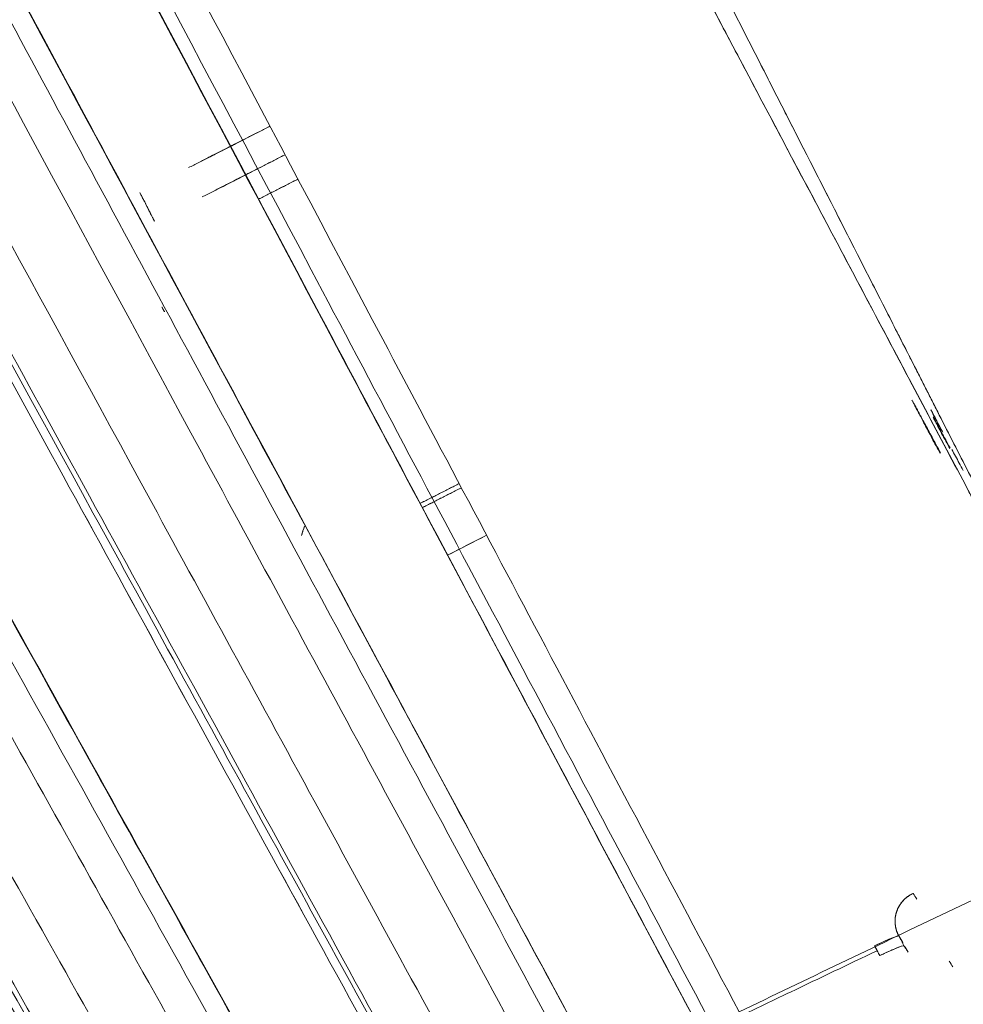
# Model space of a CAD drawing. Header units: millimetres. Extents: x -10 to 594, y 0 to 420.
# Tile 131 of 656: x 203.08 to 204.19, y 147.31 to 148.47. Entities that reach past the tile are written whole.
import ezdxf

# ---------------------------------------------------------------- set-up
doc = ezdxf.new("R2010")
doc.units = ezdxf.units.MM
doc.layers.add('1', color=7, linetype='Continuous', true_color=0xffffff)
doc.styles.add('Calibri', font='txt')
doc.dimstyles.get("Standard").update_dxf_attribs({"dimtxt": 0.18, "dimasz": 0.18, "dimexe": 0.18, "dimexo": 0.0625, "dimgap": 0.09, "dimtad": 0, "dimtih": 1, "dimtoh": 1, "dimdec": 4, "dimzin": 0, "dimdsep": 46, "dimtxsty": 'Standard', "dimcen": 0.09, "dimadec": 0, "dimazin": 0, "dimtfac": 1, "dimtdec": 4, "dimtofl": 0, "dimtmove": 0, "dimatfit": 3, "dimfxl": 0, "dimtolj": 1, "dimtzin": 0, "dimarcsym": 0})

# ---------------------------------------------------------------- blocks, each defined once
blk = doc.blocks.new('_U4')
at = {"layer": '1', "color": 18, "lineweight": 13}
for p, q in [((224.1973, 149.3303), (306.6637, 149.3303)), ((304.6637, 149.3303), (304.6637, 62.1449)), ((177.5272, 108.2972), (306.6637, 108.2972))]:
    blk.add_line(p, q, dxfattribs=at)
at = {"layer": '1', "color": 18}
for points in [[(304.6637, 149.3303), (305.6016, 145.8304), (303.7259, 145.8303)], [(304.6637, 108.2972), (303.7259, 111.7972), (305.6016, 111.7972)]]:
    blk.add_solid(points, dxfattribs=at)
at = {"layer": '1', "color": 18, "linetype": 'Continuous', "lineweight": 13, "char_height": 3.5, "attachment_point": 7, "rotation": 90, "line_spacing_factor": 1.399613, "style": 'Calibri'}
for s, insert in [('\\fCalibri|b0|i0;\\W1.0000;SINGLE POINT LIFT* EYE', (315.3268, 51.3495)), ('\\fCalibri|b0|i0;\\W1.0000;0.82', (308.0039, 51.3495))]:
    blk.add_mtext(s, dxfattribs=dict(at, insert=insert))
blk = doc.blocks.new('_U5')
at = {"layer": '1', "color": 18, "lineweight": 13}
for p, q in [((130.4226, 152.1655), (67.0653, 152.1655)), ((69.0653, 152.1655), (69.0653, 136.568)), ((69.0653, 108.5176), (69.0653, 124.1151)), ((276.7879, 108.5176), (67.0653, 108.5176))]:
    blk.add_line(p, q, dxfattribs=at)
at = {"layer": '1', "color": 18}
for points in [[(69.0653, 152.1655), (70.0031, 148.6655), (68.1275, 148.6655)], [(69.0653, 108.5176), (68.1275, 112.0176), (70.0031, 112.0176)]]:
    blk.add_solid(points, dxfattribs=at)
at = {"layer": '1', "color": 18, "linetype": 'Continuous', "lineweight": 13, "insert": (72.4054, 125.7726), "char_height": 3.5, "attachment_point": 7, "rotation": 90, "line_spacing_factor": 1.399613, "style": 'Calibri'}
blk.add_mtext('\\fCalibri|b0|i0;\\W1.0000;0.87', dxfattribs=at)
blk = doc.blocks.new('_U6')
at = {"layer": '1', "color": 18, "lineweight": 13}
for p, q in [((231.1955, 189.8122), (323.0056, 189.8122)), ((321.0056, 189.8122), (321.0056, 155.2811)), ((321.0056, 108.2972), (321.0056, 142.8282)), ((177.5272, 108.2972), (323.0056, 108.2972))]:
    blk.add_line(p, q, dxfattribs=at)
at = {"layer": '1', "color": 18}
for points in [[(321.0056, 189.8122), (321.9435, 186.3122), (320.0678, 186.3122)], [(321.0056, 108.2972), (320.0678, 111.7972), (321.9435, 111.7972)]]:
    blk.add_solid(points, dxfattribs=at)
at = {"layer": '1', "color": 18, "linetype": 'Continuous', "lineweight": 13, "char_height": 3.5, "attachment_point": 7, "rotation": 90, "line_spacing_factor": 1.399613, "style": 'Calibri'}
for s, insert in [('\\fCalibri|b0|i0;\\W1.0000;LIFTING STROPS* EYE', (331.6687, 125.3645)), ('\\fCalibri|b0|i0;\\W1.0000;2.18', (324.3458, 144.4857))]:
    blk.add_mtext(s, dxfattribs=dict(at, insert=insert))
blk = doc.blocks.new('_U8')
at = {"layer": '1', "color": 18, "lineweight": 13}
for p, q in [((209.0461, 155.0456), (47.0647, 155.0456)), ((49.0647, 155.0456), (49.0647, 138.0081)), ((49.0647, 108.5176), (49.0647, 125.5552)), ((276.7879, 108.5176), (47.0647, 108.5176))]:
    blk.add_line(p, q, dxfattribs=at)
at = {"layer": '1', "color": 18}
for points in [[(49.0647, 155.0456), (50.0025, 151.5456), (48.1269, 151.5456)], [(49.0647, 108.5176), (48.1269, 112.0176), (50.0025, 112.0176)]]:
    blk.add_solid(points, dxfattribs=at)
at = {"layer": '1', "color": 18, "linetype": 'Continuous', "lineweight": 13, "insert": (52.4048, 127.2127), "char_height": 3.5, "attachment_point": 7, "rotation": 90, "line_spacing_factor": 1.399613, "style": 'Calibri'}
blk.add_mtext('\\fCalibri|b0|i0;\\W1.0000;0.93', dxfattribs=at)

msp = doc.modelspace()

# ---------------------------------------------------------------- linework, layer by layer
at = {"layer": '1', "color": 155, "linetype": 'Continuous', "lineweight": 18}
for points, knots in [([(203.8767, 147.2864), (203.7978, 147.4347), (203.641, 147.7297), (203.3415, 148.2938), (203.0121, 148.9143), (202.7437, 149.4186), (202.6798, 149.5383), (202.6798, 149.5383)], [0, 0, 0, 0, 0.125, 0.25, 0.5, 0.75, 1, 1, 1, 1]), ([(202.6798, 149.5383), (202.6799, 149.5381), (202.7439, 149.4183), (203.0121, 148.9143), (203.3415, 148.2938), (203.641, 147.7297), (203.7978, 147.4347), (203.8767, 147.2864)], [0, 0, 0, 0, 0.249695, 0.499797, 0.749898, 0.874949, 1, 1, 1, 1]), ([(203.8907, 147.2924), (203.8123, 147.44), (203.6565, 147.7333), (203.359, 148.2943), (203.032, 148.9114), (202.7655, 149.4127), (202.7021, 149.5317), (202.7021, 149.5317)], [0, 0, 0, 0, 0.125, 0.25, 0.5, 0.75, 1, 1, 1, 1]), ([(202.7021, 149.5317), (202.7021, 149.5317), (202.7655, 149.4127), (203.032, 148.9114), (203.359, 148.2943), (203.6565, 147.7333), (203.8123, 147.44), (203.8907, 147.2924)], [0, 0, 0, 0, 0.25, 0.5, 0.75, 0.875, 1, 1, 1, 1]), ([(202.5412, 149.4984), (202.5412, 149.4984), (202.6063, 149.3778), (202.88, 148.8697), (203.216, 148.2442), (203.5214, 147.6758), (203.6812, 147.3787), (203.7616, 147.2294)], [0, 0, 0, 0, 0.249998, 0.499996, 0.749994, 0.874994, 1, 1, 1, 1]), ([(203.7616, 147.2293), (203.6812, 147.3787), (203.5214, 147.6758), (203.216, 148.2442), (202.88, 148.8696), (202.6094, 149.3721), (202.5434, 149.4942), (202.5413, 149.4981)], [0, 0, 0, 0, 0.126041, 0.25209, 0.504187, 0.756285, 1, 1, 1, 1]), ([(203.3547, 149.5038), (203.3547, 149.5038), (203.3556, 149.5022), (203.3594, 149.495), (203.3659, 149.4829), (203.3748, 149.466), (203.3862, 149.4446), (203.4001, 149.4185), (203.4164, 149.3879), (203.435, 149.3527), (203.456, 149.3132), (203.4792, 149.2694), (203.5047, 149.2214), (203.5324, 149.1692), (203.5621, 149.1131), (203.5938, 149.0534), (203.6273, 148.9902), (203.6627, 148.9235), (203.6998, 148.8535), (203.7385, 148.7803), (203.7789, 148.7041), (203.8208, 148.6249), (203.8641, 148.5432), (203.9087, 148.4591), (203.9543, 148.3729), (204.0011, 148.2846), (204.0489, 148.1945), (204.0976, 148.1026), (204.1471, 148.0091), (204.1821, 147.9431), (204.2019, 147.9057), (204.2064, 147.8974), (204.2108, 147.889), (204.2152, 147.8807), (204.2197, 147.8723), (204.2241, 147.8639), (204.2286, 147.8556), (204.233, 147.8472), (204.2374, 147.8388), (204.2419, 147.8304), (204.2463, 147.822), (204.2508, 147.8136), (204.2552, 147.8053), (204.2597, 147.7969), (204.2642, 147.7885), (204.2686, 147.7801), (204.2731, 147.7716), (204.2776, 147.7632), (204.282, 147.7548), (204.2865, 147.7464), (204.291, 147.738), (204.2954, 147.7295), (204.2999, 147.7211), (204.3044, 147.7127), (204.3089, 147.7042), (204.3134, 147.6958), (204.3178, 147.6873), (204.3223, 147.6789), (204.3268, 147.6704), (204.3313, 147.662), (204.3358, 147.6535), (204.3403, 147.6451), (204.3448, 147.6366), (204.3493, 147.6281), (204.3538, 147.6196), (204.3583, 147.6111), (204.3628, 147.6027), (204.3673, 147.5942), (204.3719, 147.5857), (204.3764, 147.5772), (204.3809, 147.5687), (204.3854, 147.5602), (204.3899, 147.5516), (204.3945, 147.5431), (204.399, 147.5346), (204.402, 147.5289), (204.4035, 147.5261)], [0, 0, 0, 0, 0.031081, 0.062158, 0.093305, 0.1246, 0.155888, 0.187056, 0.218181, 0.249337, 0.280514, 0.31167, 0.342879, 0.374214, 0.405539, 0.436746, 0.467909, 0.4991, 0.530268, 0.561397, 0.592563, 0.623843, 0.655121, 0.686287, 0.717423, 0.748611, 0.779829, 0.811039, 0.842328, 0.873781, 0.876531, 0.879279, 0.882027, 0.884774, 0.887519, 0.890264, 0.893008, 0.895752, 0.898494, 0.901236, 0.903978, 0.906719, 0.909459, 0.912199, 0.914939, 0.917678, 0.920417, 0.923156, 0.925895, 0.928633, 0.931372, 0.934111, 0.936849, 0.939588, 0.942328, 0.945067, 0.947807, 0.950547, 0.953288, 0.956029, 0.95877, 0.961513, 0.964256, 0.966999, 0.969744, 0.972489, 0.975235, 0.977982, 0.98073, 0.98348, 0.98623, 0.988981, 0.991734, 0.994488, 0.997243, 1, 1, 1, 1]), ([(204.4035, 147.5261), (204.3339, 147.657), (204.1959, 147.917), (203.9328, 148.4135), (203.6443, 148.9583), (203.4102, 149.3994), (203.3547, 149.5038), (203.3547, 149.5038)], [0, 0, 0, 0, 0.125, 0.25, 0.5, 0.75, 1, 1, 1, 1]), ([(203.7412, 147.2179), (203.6612, 147.3662), (203.502, 147.6614), (203.1979, 148.2262), (202.8633, 148.8477), (202.5909, 149.3523), (202.5261, 149.472), (202.5261, 149.472)], [0, 0, 0, 0, 0.125, 0.25, 0.5, 0.75, 1, 1, 1, 1]), ([(202.5262, 149.4719), (202.5282, 149.4682), (202.5938, 149.3469), (202.8633, 148.8477), (203.1979, 148.2262), (203.502, 147.6614), (203.6612, 147.3662), (203.7412, 147.2179)], [0, 0, 0, 0, 0.243975, 0.495984, 0.747992, 0.873996, 1, 1, 1, 1]), ([(203.5689, 147.1315), (203.486, 147.2825), (203.321, 147.5832), (203.0055, 148.1587), (202.6583, 148.7923), (202.3757, 149.3066), (202.3086, 149.4286), (202.3086, 149.4286)], [0, 0, 0, 0, 0.125007, 0.250006, 0.500004, 0.750002, 1, 1, 1, 1]), ([(202.3086, 149.4285), (202.3087, 149.4283), (202.3759, 149.3062), (202.6583, 148.7922), (203.0055, 148.1587), (203.321, 147.5831), (203.486, 147.2825), (203.5689, 147.1315)], [0, 0, 0, 0, 0.249721, 0.499816, 0.749912, 0.87496, 1, 1, 1, 1]), ([(202.331, 149.4225), (202.331, 149.4225), (202.3977, 149.3012), (202.6782, 148.7897), (203.0231, 148.1596), (203.3365, 147.5872), (203.5003, 147.2881), (203.5827, 147.1379)], [0, 0, 0, 0, 0.25, 0.5, 0.75, 0.875, 1, 1, 1, 1]), ([(203.5827, 147.1379), (203.5003, 147.2881), (203.3365, 147.5872), (203.0231, 148.1596), (202.6782, 148.7897), (202.3977, 149.3012), (202.331, 149.4225), (202.331, 149.4225)], [0, 0, 0, 0, 0.125, 0.25, 0.5, 0.75, 1, 1, 1, 1]), ([(203.4531, 147.0713), (203.3686, 147.2234), (203.2006, 147.5261), (202.8789, 148.1058), (202.5248, 148.7442), (202.2369, 149.2621), (202.1685, 149.385), (202.1685, 149.3849), (202.1685, 149.3849)], [0, 0, 0, 0, 0.124949, 0.249903, 0.49981, 0.749718, 0.999625, 1, 1, 1, 1]), ([(202.1685, 149.3849), (202.1685, 149.3849), (202.2369, 149.2621), (202.5248, 148.7442), (202.8789, 148.1059), (203.2006, 147.5261), (203.3686, 147.2234), (203.4531, 147.0714)], [0, 0, 0, 0, 0.249999, 0.499998, 0.749997, 0.874996, 1, 1, 1, 1]), ([(202.8296, 149.3705), (202.8296, 149.3705), (202.8878, 149.261), (203.1333, 148.7984), (203.4357, 148.2271), (203.711, 147.7073), (203.8552, 147.4354), (203.9277, 147.2988)], [0, 0, 0, 0, 0.25, 0.5, 0.75, 0.875, 1, 1, 1, 1]), ([(203.9277, 147.2988), (203.8552, 147.4354), (203.711, 147.7073), (203.4357, 148.2271), (203.1333, 148.7984), (202.8878, 149.261), (202.8296, 149.3705), (202.8296, 149.3705)], [0, 0, 0, 0, 0.125, 0.25, 0.5, 0.75, 1, 1, 1, 1]), ([(202.1534, 149.3582), (202.1534, 149.3582), (202.2215, 149.2363), (202.5081, 148.7219), (202.8607, 148.0875), (203.1811, 147.5114), (203.3484, 147.2106), (203.4325, 147.0595)], [0, 0, 0, 0, 0.25, 0.5, 0.75, 0.875, 1, 1, 1, 1]), ([(203.4325, 147.0595), (203.3484, 147.2106), (203.1811, 147.5114), (202.8607, 148.0875), (202.5081, 148.7219), (202.2269, 149.2266), (202.1574, 149.3512), (202.1538, 149.3577)], [0, 0, 0, 0, 0.126795, 0.25359, 0.50718, 0.76077, 1, 1, 1, 1]), ([(201.9339, 149.3091), (201.934, 149.3089), (202.0045, 149.1848), (202.3013, 148.6613), (202.667, 148.015), (202.9991, 147.4283), (203.1725, 147.1221), (203.2596, 146.9685)], [0, 0, 0, 0, 0.249718, 0.499812, 0.749905, 0.874952, 1, 1, 1, 1]), ([(203.2596, 146.9685), (203.1725, 147.1221), (202.9991, 147.4283), (202.667, 148.015), (202.3013, 148.6613), (202.0044, 149.185), (201.9339, 149.3091), (201.9339, 149.3091)], [0, 0, 0, 0, 0.124999, 0.249999, 0.499999, 0.75, 1, 1, 1, 1]), ([(201.9566, 149.3037), (201.9566, 149.3037), (202.0266, 149.1803), (202.3215, 148.6593), (202.6848, 148.0165), (203.0147, 147.4329), (203.187, 147.1283), (203.2735, 146.9754)], [0, 0, 0, 0, 0.25, 0.5, 0.75, 0.875, 1, 1, 1, 1]), ([(203.2735, 146.9754), (203.187, 147.1283), (203.0147, 147.4329), (202.6848, 148.0165), (202.3215, 148.6593), (202.0266, 149.1803), (201.9566, 149.3037), (201.9566, 149.3037)], [0, 0, 0, 0, 0.125, 0.25, 0.5, 0.75, 1, 1, 1, 1]), ([(202.8203, 149.2726), (202.8203, 149.2726), (202.8766, 149.1672), (203.1141, 148.721), (203.4072, 148.1691), (203.6742, 147.6669), (203.8139, 147.4043), (203.8842, 147.2724)], [0, 0, 0, 0, 0.25, 0.5, 0.75, 0.875, 1, 1, 1, 1]), ([(203.8634, 147.3114), (203.8001, 147.4302), (203.6676, 147.6793), (203.4072, 148.1691), (203.1141, 148.721), (202.8766, 149.1672), (202.8203, 149.2726), (202.8203, 149.2726)], [0, 0, 0, 0, 0.114092, 0.240651, 0.493767, 0.746884, 1, 1, 1, 1]), ([(203.1436, 146.9054), (203.0549, 147.06), (202.8783, 147.3682), (202.5398, 147.9591), (202.167, 148.61), (201.8646, 149.1372), (201.7929, 149.2621), (201.7929, 149.262), (201.7929, 149.262)], [0, 0, 0, 0, 0.124959, 0.249916, 0.49983, 0.749743, 0.999656, 1, 1, 1, 1]), ([(201.7929, 149.262), (201.7929, 149.262), (201.8646, 149.1372), (202.167, 148.61), (202.5399, 147.9591), (202.8783, 147.3682), (203.0549, 147.06), (203.1436, 146.9054)], [0, 0, 0, 0, 0.250001, 0.500001, 0.750002, 0.875002, 1, 1, 1, 1]), ([(203.123, 146.8933), (203.0347, 147.047), (202.8588, 147.3533), (202.5217, 147.9405), (202.1504, 148.5874), (201.8493, 149.1112), (201.778, 149.2351), (201.778, 149.2351)], [0, 0, 0, 0, 0.125, 0.25, 0.5, 0.75, 1, 1, 1, 1]), ([(201.778, 149.2351), (201.778, 149.2351), (201.8493, 149.1112), (202.1504, 148.5874), (202.5217, 147.9405), (202.8588, 147.3533), (203.0347, 147.047), (203.123, 146.8933)], [0, 0, 0, 0, 0.25, 0.5, 0.75, 0.875, 1, 1, 1, 1]), ([(202.6872, 149.2258), (202.6872, 149.2258), (202.7443, 149.1199), (202.9858, 148.6714), (203.284, 148.1168), (203.5495, 147.6232), (203.6849, 147.3717), (203.75, 147.251)], [0, 0, 0, 0, 0.252797, 0.505593, 0.75839, 0.884788, 1, 1, 1, 1]), ([(203.75, 147.251), (203.6849, 147.3717), (203.5495, 147.6232), (203.284, 148.1168), (202.9858, 148.6714), (202.7443, 149.1199), (202.6872, 149.2258), (202.6872, 149.2258)], [0, 0, 0, 0, 0.115212, 0.24161, 0.494407, 0.747203, 1, 1, 1, 1]), ([(203.7112, 147.1872), (203.6392, 147.32), (203.496, 147.5844), (203.2222, 148.0904), (202.9214, 148.6466), (202.6778, 149.0962), (202.6202, 149.2024), (202.6202, 149.2024)], [0, 0, 0, 0, 0.125, 0.25, 0.5, 0.75, 1, 1, 1, 1]), ([(202.6202, 149.2024), (202.6202, 149.2024), (202.6778, 149.0962), (202.9214, 148.6466), (203.2222, 148.0904), (203.496, 147.5844), (203.6392, 147.32), (203.7112, 147.1872)], [0, 0, 0, 0, 0.25, 0.5, 0.75, 0.875, 1, 1, 1, 1]), ([(203.6423, 147.1521), (203.57, 147.2846), (203.4261, 147.5484), (203.1509, 148.0533), (202.8486, 148.6084), (202.6038, 149.057), (202.5459, 149.163), (202.5459, 149.163)], [0, 0, 0, 0, 0.125, 0.25, 0.5, 0.75, 1, 1, 1, 1]), ([(202.5459, 149.163), (202.5459, 149.163), (202.6038, 149.057), (202.8486, 148.6084), (203.1509, 148.0533), (203.4261, 147.5484), (203.57, 147.2846), (203.6423, 147.1521)], [0, 0, 0, 0, 0.25, 0.5, 0.75, 0.875, 1, 1, 1, 1]), ([(202.317, 149.116), (202.317, 149.116), (202.3773, 149.0077), (202.6323, 148.5489), (202.9474, 147.9811), (203.227, 147.4776), (203.3691, 147.2218), (203.4369, 147.0998)], [0, 0, 0, 0, 0.253092, 0.506185, 0.759277, 0.885824, 1, 1, 1, 1]), ([(203.4589, 147.0602), (203.3837, 147.1955), (203.234, 147.4649), (202.9474, 147.9811), (202.6323, 148.5489), (202.3773, 149.0077), (202.317, 149.116), (202.317, 149.116)], [0, 0, 0, 0, 0.125, 0.25, 0.5, 0.75, 1, 1, 1, 1]), ([(203.5587, 147.1704), (203.4954, 147.2858), (203.3607, 147.5313), (203.094, 148.0179), (202.7916, 148.5697), (202.547, 149.0154), (202.4892, 149.1206), (202.4892, 149.1206)], [0, 0, 0, 0, 0.11145, 0.238385, 0.492257, 0.746128, 1, 1, 1, 1]), ([(203.4009, 147.0301), (203.3251, 147.1657), (203.1742, 147.4358), (202.8852, 147.9532), (202.5673, 148.5224), (202.3102, 148.9823), (202.2494, 149.0909), (202.2494, 149.0909)], [0, 0, 0, 0, 0.125, 0.25, 0.5, 0.75, 1, 1, 1, 1]), ([(202.2494, 149.0909), (202.2494, 149.0909), (202.3102, 148.9823), (202.5673, 148.5224), (202.8852, 147.9532), (203.1742, 147.4358), (203.3251, 147.1657), (203.4009, 147.0301)], [0, 0, 0, 0, 0.25, 0.5, 0.75, 0.875, 1, 1, 1, 1]), ([(203.3317, 146.9933), (203.2556, 147.1285), (203.1039, 147.398), (202.8134, 147.9144), (202.494, 148.4825), (202.2356, 148.9413), (202.1746, 149.0495), (202.1746, 149.0495)], [0, 0, 0, 0, 0.125, 0.25, 0.5, 0.75, 1, 1, 1, 1]), ([(202.1746, 149.0495), (202.1746, 149.0495), (202.2356, 148.9413), (202.494, 148.4825), (202.8134, 147.9144), (203.1039, 147.398), (203.2556, 147.1285), (203.3317, 146.9933)], [0, 0, 0, 0, 0.25, 0.5, 0.75, 0.875, 1, 1, 1, 1]), ([(201.944, 148.9968), (201.944, 148.9968), (202.0075, 148.8862), (202.2763, 148.4176), (202.6089, 147.8371), (202.9112, 147.3096), (203.0689, 147.0345), (203.1481, 146.8965)], [0, 0, 0, 0, 0.25, 0.5, 0.75, 0.875, 1, 1, 1, 1]), ([(203.1481, 146.8965), (203.0689, 147.0345), (202.9112, 147.3096), (202.6089, 147.8371), (202.2763, 148.4176), (202.0075, 148.8862), (201.944, 148.9968), (201.944, 148.9968)], [0, 0, 0, 0, 0.125, 0.25, 0.5, 0.75, 1, 1, 1, 1]), ([(202.1176, 149.0057), (202.1176, 149.0057), (202.1785, 148.8982), (202.4367, 148.4423), (202.7562, 147.8776), (203.0388, 147.3782), (203.1819, 147.1254), (203.2497, 147.0056)], [0, 0, 0, 0, 0.253413, 0.506826, 0.760239, 0.886946, 1, 1, 1, 1]), ([(203.2743, 146.9622), (203.1982, 147.0965), (203.0466, 147.3643), (202.7562, 147.8776), (202.4367, 148.4423), (202.1785, 148.8982), (202.1176, 149.0057), (202.1176, 149.0057)], [0, 0, 0, 0, 0.125, 0.25, 0.5, 0.75, 1, 1, 1, 1]), ([(203.0901, 146.865), (203.0103, 147.0033), (202.8513, 147.279), (202.5465, 147.8077), (202.211, 148.3896), (201.9401, 148.8593), (201.8761, 148.9701), (201.8761, 148.9701)], [0, 0, 0, 0, 0.125, 0.25, 0.5, 0.75, 1, 1, 1, 1]), ([(201.8761, 148.9701), (201.8761, 148.9701), (201.9401, 148.8593), (202.211, 148.3896), (202.5465, 147.8077), (202.8513, 147.279), (203.0103, 147.0033), (203.0901, 146.865)], [0, 0, 0, 0, 0.25, 0.5, 0.75, 0.875, 1, 1, 1, 1]), ([(203.2209, 148.2648), (203.2231, 148.2605), (203.2253, 148.2562), (203.2294, 148.2481), (203.2313, 148.2444), (203.2345, 148.2381), (203.2358, 148.2356), (203.2376, 148.2321), (203.2381, 148.2311), (203.2381, 148.2309)], [0, 0, 0, 0, 0.25, 0.25, 0.5, 0.5, 0.75, 0.75, 1, 1, 1, 1]), ([(203.25, 148.1243), (203.25, 148.1243), (203.2499, 148.1244), (203.2496, 148.1248), (203.2489, 148.126), (203.2481, 148.1276), (203.2474, 148.129), (203.247, 148.1297), (203.2469, 148.1298)], [0, 0, 0, 0, 0.059269, 0.283348, 0.507427, 0.731501, 0.955573, 1, 1, 1, 1]), ([(204.1649, 147.958), (204.1645, 147.9587), (204.1624, 147.9627), (204.1586, 147.9696), (204.1539, 147.9785), (204.1495, 147.9866), (204.1456, 147.994), (204.1421, 148.0004), (204.139, 148.0061), (204.1362, 148.0114), (204.1337, 148.016), (204.132, 148.0191), (204.1314, 148.02), (204.1313, 148.0201)], [0, 0, 0, 0, 0.019947, 0.112659, 0.204559, 0.296527, 0.386162, 0.47517, 0.564386, 0.654637, 0.772375, 0.887311, 1, 1, 1, 1]), ([(204.1332, 148.0165), (204.1337, 148.0155), (204.1348, 148.0134), (204.137, 148.0092), (204.1397, 148.0041), (204.1428, 147.9981), (204.1464, 147.9913), (204.1505, 147.9837), (204.1549, 147.9753), (204.1596, 147.9664), (204.1629, 147.9602), (204.1646, 147.9571)], [0, 0, 0, 0, 0.110422, 0.222411, 0.332741, 0.442567, 0.553061, 0.66514, 0.777136, 0.890237, 1, 1, 1, 1]), ([(204.1676, 147.9823), (204.1665, 147.9844), (204.1634, 147.9902), (204.1588, 147.999), (204.1553, 148.0056), (204.1537, 148.0085)], [0, 0, 0, 0, 0.233907, 0.646196, 1, 1, 1, 1]), ([(204.1565, 148.0005), (204.1569, 147.9999), (204.1582, 147.9973), (204.161, 147.9922), (204.1651, 147.9846), (204.1698, 147.9757), (204.1736, 147.9686), (204.1758, 147.9645), (204.1762, 147.9638)], [0, 0, 0, 0, 0.064567, 0.24632, 0.47858, 0.710875, 0.945476, 1, 1, 1, 1]), ([(204.1759, 147.9629), (204.1743, 147.966), (204.171, 147.9721), (204.1663, 147.9809), (204.1619, 147.9893), (204.1588, 147.9953), (204.1571, 147.9985), (204.1566, 147.9993)], [0, 0, 0, 0, 0.221386, 0.456264, 0.688493, 0.920566, 1, 1, 1, 1]), ([(204.1917, 147.9372), (204.1886, 147.9429), (204.1842, 147.9513), (204.1798, 147.9594), (204.1785, 147.962)], [0, 0, 0, 0, 0.680145, 1, 1, 1, 1]), ([(204.1327, 147.4385), (204.1282, 147.4365), (204.1201, 147.4305), (204.1124, 147.4177), (204.1105, 147.4027), (204.1134, 147.3928), (204.1159, 147.3883)], [0, 0, 0, 0, 0.250024, 0.500049, 0.750073, 1, 1, 1, 1]), ([(204.1159, 147.3883), (204.1158, 147.3884), (204.1156, 147.3888), (204.1153, 147.3893), (204.115, 147.3899), (204.1148, 147.3904), (204.1145, 147.3909), (204.1143, 147.3915), (204.1141, 147.3921), (204.1139, 147.3926), (204.1136, 147.3932), (204.1134, 147.3938), (204.1132, 147.3943), (204.1131, 147.3949), (204.1129, 147.3955), (204.1127, 147.3961), (204.1126, 147.3967), (204.1124, 147.3973), (204.1123, 147.3979), (204.1122, 147.3985), (204.112, 147.3991), (204.1119, 147.3997), (204.1118, 147.4003), (204.1118, 147.4009), (204.1117, 147.4015), (204.1116, 147.4021), (204.1116, 147.4028), (204.1115, 147.4034), (204.1115, 147.404), (204.1115, 147.4046), (204.1114, 147.4053), (204.1114, 147.4059), (204.1115, 147.4065), (204.1115, 147.4072), (204.1115, 147.4078), (204.1115, 147.4084), (204.1116, 147.4091), (204.1117, 147.4097), (204.1117, 147.4104), (204.1118, 147.411), (204.1119, 147.4116), (204.112, 147.4123), (204.1122, 147.4129), (204.1123, 147.4135), (204.1124, 147.4142), (204.1126, 147.4148), (204.1128, 147.4154), (204.113, 147.4161), (204.1132, 147.4169), (204.1135, 147.4177), (204.1138, 147.4185), (204.1141, 147.4193), (204.1145, 147.4202), (204.1148, 147.421), (204.1153, 147.4218), (204.1157, 147.4227), (204.1162, 147.4235), (204.1167, 147.4244), (204.1172, 147.4252), (204.1178, 147.426), (204.1184, 147.4269), (204.119, 147.4277), (204.1197, 147.4285), (204.1204, 147.4294), (204.1211, 147.4302), (204.1219, 147.431), (204.1227, 147.4318), (204.1235, 147.4325), (204.1244, 147.4333), (204.1253, 147.434), (204.1262, 147.4347), (204.1272, 147.4354), (204.1283, 147.4361), (204.1293, 147.4368), (204.1304, 147.4374), (204.1316, 147.438), (204.1324, 147.4383), (204.1327, 147.4385)], [0, 0, 0, 0, 0.009513, 0.019041, 0.028587, 0.038151, 0.047735, 0.057339, 0.066965, 0.076614, 0.086286, 0.095983, 0.105706, 0.115455, 0.125231, 0.135036, 0.14487, 0.154733, 0.164627, 0.174553, 0.18451, 0.194501, 0.204524, 0.214582, 0.224674, 0.234802, 0.244966, 0.255166, 0.265403, 0.275677, 0.28599, 0.296342, 0.306733, 0.317164, 0.327635, 0.338147, 0.348701, 0.359296, 0.369935, 0.380616, 0.391342, 0.402112, 0.412927, 0.423789, 0.434697, 0.445652, 0.456656, 0.467708, 0.481917, 0.496407, 0.51118, 0.526237, 0.541581, 0.557212, 0.573133, 0.589345, 0.60585, 0.622649, 0.639743, 0.657135, 0.674824, 0.692813, 0.711104, 0.729696, 0.748593, 0.767795, 0.787304, 0.807123, 0.827255, 0.847701, 0.868465, 0.889551, 0.910963, 0.932708, 0.95479, 0.977218, 1, 1, 1, 1]), ([(204.1159, 147.3883), (204.1157, 147.3888), (204.1125, 147.3878), (204.1061, 147.3852), (204.1047, 147.3846), (204.1016, 147.3833), (204.0967, 147.3812), (204.0911, 147.3786), (204.0873, 147.3768)], [0, 0, 0, 0, 0.5, 0.5, 0.625, 0.625, 0.75, 1, 1, 1, 1]), ([(204.1159, 147.3883), (204.1169, 147.3864), (204.1189, 147.3826), (204.1209, 147.3788), (204.1219, 147.3769)], [0, 0, 0, 0, 0.500227, 1, 1, 1, 1]), ([(204.1219, 147.3769), (204.1209, 147.3788), (204.1189, 147.3826), (204.1169, 147.3864), (204.1159, 147.3883)], [0, 0, 0, 0, 0.499775, 1, 1, 1, 1]), ([(203.8842, 147.2724), (203.9016, 147.2807), (203.9363, 147.2974), (204.0051, 147.3303), (204.0564, 147.3548), (204.0903, 147.371)], [0, 0, 0, 0, 0.251968, 0.503935, 1, 1, 1, 1]), ([(204.0903, 147.371), (204.0564, 147.3548), (204.0051, 147.3303), (203.9363, 147.2974), (203.9016, 147.2807), (203.8842, 147.2724)], [0, 0, 0, 0, 0.496065, 0.748032, 1, 1, 1, 1]), ([(204.0873, 147.3768), (204.0873, 147.3767), (204.0874, 147.3765), (204.0876, 147.3762), (204.0878, 147.3758), (204.088, 147.3753), (204.0882, 147.3748), (204.0885, 147.3743), (204.0888, 147.3738), (204.0892, 147.3731), (204.0896, 147.3723), (204.09, 147.3716), (204.0902, 147.3712), (204.0903, 147.371)], [0, 0, 0, 0, 0.038673, 0.093213, 0.163634, 0.249939, 0.329611, 0.412881, 0.499786, 0.640505, 0.77078, 0.890612, 1, 1, 1, 1]), ([(204.0903, 147.371), (204.0906, 147.3705), (204.0911, 147.3695), (204.0917, 147.3683), (204.0922, 147.3673), (204.0927, 147.3665), (204.0931, 147.3658), (204.0933, 147.3654), (204.0934, 147.3652)], [0, 0, 0, 0, 0.245521, 0.500086, 0.627608, 0.750017, 0.90814, 1, 1, 1, 1]), ([(204.0934, 147.3652), (204.0952, 147.366), (204.1014, 147.369), (204.1111, 147.3733), (204.1195, 147.3766), (204.1218, 147.3771), (204.1219, 147.3769)], [0, 0, 0, 0, 0.113983, 0.409336, 0.70469, 1, 1, 1, 1]), ([(204.1219, 147.3769), (204.1227, 147.3756), (204.1244, 147.3731), (204.126, 147.3706), (204.1268, 147.3694)], [0, 0, 0, 0, 0.5, 1, 1, 1, 1])]:
    msp.add_open_spline(points, degree=3, knots=knots, dxfattribs=at)
for points, degree in [([(204.1071, 148.1134), (204.0892, 148.1485), (204.0539, 148.2179), (204.0027, 148.3183), (203.9535, 148.4148), (203.9066, 148.5069), (203.8621, 148.5941), (203.8203, 148.6762), (203.7814, 148.7526), (203.7575, 148.7996), (203.746, 148.822)], 3), ([(203.746, 148.822), (203.8151, 148.6865), (203.9989, 148.3257), (204.1071, 148.1134)], 2), ([(203.3743, 148.343), (203.2784, 148.2942)], 1), ([(203.3743, 148.343), (203.3466, 148.3289), (203.3189, 148.3148), (203.2911, 148.3006)], 3), ([(203.2911, 148.3006), (203.3081, 148.3093), (203.325, 148.3179), (203.342, 148.3266)], 3), ([(203.2911, 148.3006), (203.342, 148.3266)], 1), ([(203.3454, 148.2856), (203.361, 148.2935), (203.3766, 148.3014), (203.3921, 148.3094)], 3), ([(203.3921, 148.3094), (203.3454, 148.2856)], 1), ([(203.3598, 148.2929), (203.338, 148.2818), (203.3162, 148.2707), (203.2944, 148.2596)], 3), ([(203.309, 148.267), (203.3598, 148.2929)], 1), ([(203.3606, 148.2569), (203.4073, 148.2807)], 1), ([(203.4073, 148.2807), (203.3918, 148.2727), (203.3762, 148.2648), (203.3606, 148.2569)], 3), ([(203.2469, 148.1298), (203.248, 148.1276), (203.2498, 148.1244), (203.25, 148.1243)], 2), ([(204.1636, 148.0025), (204.1587, 148.012), (204.1491, 148.031), (204.1347, 148.0592), (204.1206, 148.0868), (204.1115, 148.1046), (204.1071, 148.1134)], 3), ([(204.1071, 148.1134), (204.1342, 148.0603), (204.1636, 148.0025)], 2), ([(204.1537, 148.0085), (204.1582, 148.0001), (204.1628, 147.9914), (204.1676, 147.9823)], 3), ([(204.4391, 147.4618), (204.1636, 148.0025)], 1), ([(204.1636, 148.0025), (204.4391, 147.4618)], 1), ([(203.5974, 147.9217), (203.5512, 147.8982)], 1), ([(203.5512, 147.8982), (203.5666, 147.906), (203.582, 147.9139), (203.5974, 147.9217)], 3), ([(203.6001, 147.9168), (203.5847, 147.9089), (203.5693, 147.9011), (203.5539, 147.8933)], 3), ([(203.5539, 147.8933), (203.6001, 147.9168)], 1), ([(203.415, 147.8715), (203.4138, 147.8679), (203.4126, 147.8642), (203.4115, 147.8606)], 3), ([(203.4115, 147.8606), (203.415, 147.8715)], 1), ([(203.5836, 147.8373), (203.599, 147.8451), (203.6144, 147.8529), (203.6297, 147.8608)], 3), ([(203.6278, 147.8598), (203.6131, 147.8523), (203.5983, 147.8448), (203.5836, 147.8373)], 3), ([(204.4035, 147.5261), (204.3246, 147.4887), (204.1664, 147.4135), (204.0074, 147.3372), (203.9277, 147.2988)], 3), ([(203.9277, 147.2988), (204.0074, 147.3372), (204.1664, 147.4135), (204.3246, 147.4887), (204.4035, 147.5261)], 3), ([(204.137, 147.4319), (204.1356, 147.434), (204.1342, 147.4363), (204.1327, 147.4385)], 3), ([(204.1327, 147.4385), (204.1342, 147.4363), (204.1356, 147.434), (204.137, 147.4319)], 3), ([(204.0873, 147.3768), (204.1045, 147.3849), (204.1141, 147.3887), (204.1159, 147.3883)], 3), ([(204.1207, 147.3808), (204.1191, 147.3832), (204.1175, 147.3857), (204.1159, 147.3883)], 3), ([(204.1159, 147.3883), (204.1175, 147.3857), (204.1191, 147.3832), (204.1207, 147.3808)], 3), ([(204.0903, 147.371), (204.0893, 147.3729), (204.0883, 147.3748), (204.0873, 147.3768)], 3), ([(204.0934, 147.3652), (204.0924, 147.3671), (204.0914, 147.3691), (204.0903, 147.371)], 3), ([(204.1219, 147.3769), (204.1202, 147.3772), (204.1107, 147.3733), (204.0934, 147.3652)], 3), ([(204.1268, 147.3694), (204.1252, 147.3718), (204.1236, 147.3743), (204.1219, 147.3769)], 3), ([(204.1752, 147.3586), (204.1767, 147.3563), (204.1782, 147.3541), (204.1796, 147.3519)], 3), ([(204.1796, 147.3519), (204.1782, 147.3541), (204.1767, 147.3563), (204.1752, 147.3586)], 3)]:
    msp.add_open_spline(points, degree=degree, dxfattribs=at)
msp.add_rational_spline([(203.2381, 148.2309), (203.2378, 148.2316), (203.2307, 148.2455), (203.2209, 148.2648)], [1.16324312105, 0.945585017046, 0.945585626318, 1.16324494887], degree=3, dxfattribs=at)

# ---------------------------------------------------------------- dimensions: what is measured, and where the dimension line sits
at = {"layer": '1', "color": 18, "linetype": 'Continuous', "lineweight": 13}
for base, p1, text, override, picture, middle in [((321.0056, 108.2972), (224.1955, 189.8122), ' \\fCalibri|b0|i0;\\C18;2.18 \\P\\fCalibri|b0|i0;\\C18;{\\H1.00x;\\fCalibri|b0|i0;LIFTING STROPS* EYE\\fCalibri|b0|i0;}\\C18;', {"dimtxt": 3.5, "dimasz": 3.5, "dimexe": 2, "dimexo": 0, "dimgap": 1.5, "dimtih": 0, "dimtoh": 0, "dimdec": 2, "dimlfac": 0.001, "dimdsep": 46, "dimlunit": 2, "dimpost": '', "dimtxsty": 'Calibri', "dimsah": 1, "dimse1": 0, "dimse2": 0, "dimsd1": 0, "dimsd2": 0, "dimclrd": 18, "dimclre": 18, "dimclrt": 18, "dimtol": 0, "dimtm": -0.1, "dimtfac": 1, "dimtdec": 2, "dimtofl": 1, "dimtmove": 0, "dimlwd": 13, "dimlwe": 13}, '_U6', (321.0056, 149.0547)), ((304.6637, 108.2972), (224.1973, 149.3303), ' <> \\P\\fCalibri|b0|i0;\\C18;{\\H1.00x;\\fCalibri|b0|i0;SINGLE POINT LIFT* EYE\\fCalibri|b0|i0;}\\C18;', {"dimtxt": 3.5, "dimasz": 3.5, "dimexe": 2, "dimexo": 0, "dimgap": 1.5, "dimtih": 0, "dimtoh": 0, "dimdec": 2, "dimlfac": 0.02, "dimdsep": 46, "dimlunit": 2, "dimtxsty": 'Calibri', "dimsah": 1, "dimse1": 0, "dimse2": 0, "dimsd1": 0, "dimsd2": 0, "dimclrd": 18, "dimclre": 18, "dimclrt": 18, "dimtol": 0, "dimtm": -0.1, "dimtfac": 1, "dimtdec": 2, "dimtofl": 1, "dimtmove": 0, "dimlwd": 13, "dimlwe": 13}, '_U4', (304.6637, 76.7445))]:
    dim = msp.add_linear_dim(base=base, p1=p1, p2=(177.5272, 108.2972), angle=90, text=text, dimstyle='Standard', override=override, dxfattribs=at)
    dim.commit()
    dim.dimension.update_dxf_attribs({"geometry": picture, "text_midpoint": middle, "dimtype": 160})
for base, p1, picture, middle in [((49.0647, 108.5176), (209.0461, 155.0456), '_U8', (49.0647, 131.7816)), ((69.0653, 108.5176), (130.4226, 152.1655), '_U5', (69.0653, 130.3416))]:
    dim = msp.add_linear_dim(base=base, p1=p1, p2=(276.7879, 108.5176), angle=90, dimstyle='Standard', override={"dimtxt": 3.5, "dimasz": 3.5, "dimexe": 2, "dimexo": 0, "dimgap": 1.5, "dimtih": 0, "dimtoh": 0, "dimdec": 2, "dimlfac": 0.02, "dimdsep": 46, "dimlunit": 2, "dimtxsty": 'Calibri', "dimsah": 1, "dimse1": 0, "dimse2": 0, "dimsd1": 0, "dimsd2": 0, "dimclrd": 18, "dimclre": 18, "dimclrt": 18, "dimtol": 0, "dimtm": -0.1, "dimtfac": 1, "dimtdec": 2, "dimtofl": 1, "dimtmove": 0, "dimlwd": 13, "dimlwe": 13}, dxfattribs=at)
    dim.commit()
    dim.dimension.update_dxf_attribs({"geometry": picture, "text_midpoint": middle, "dimtype": 160})

doc.saveas('drawing.dxf')
